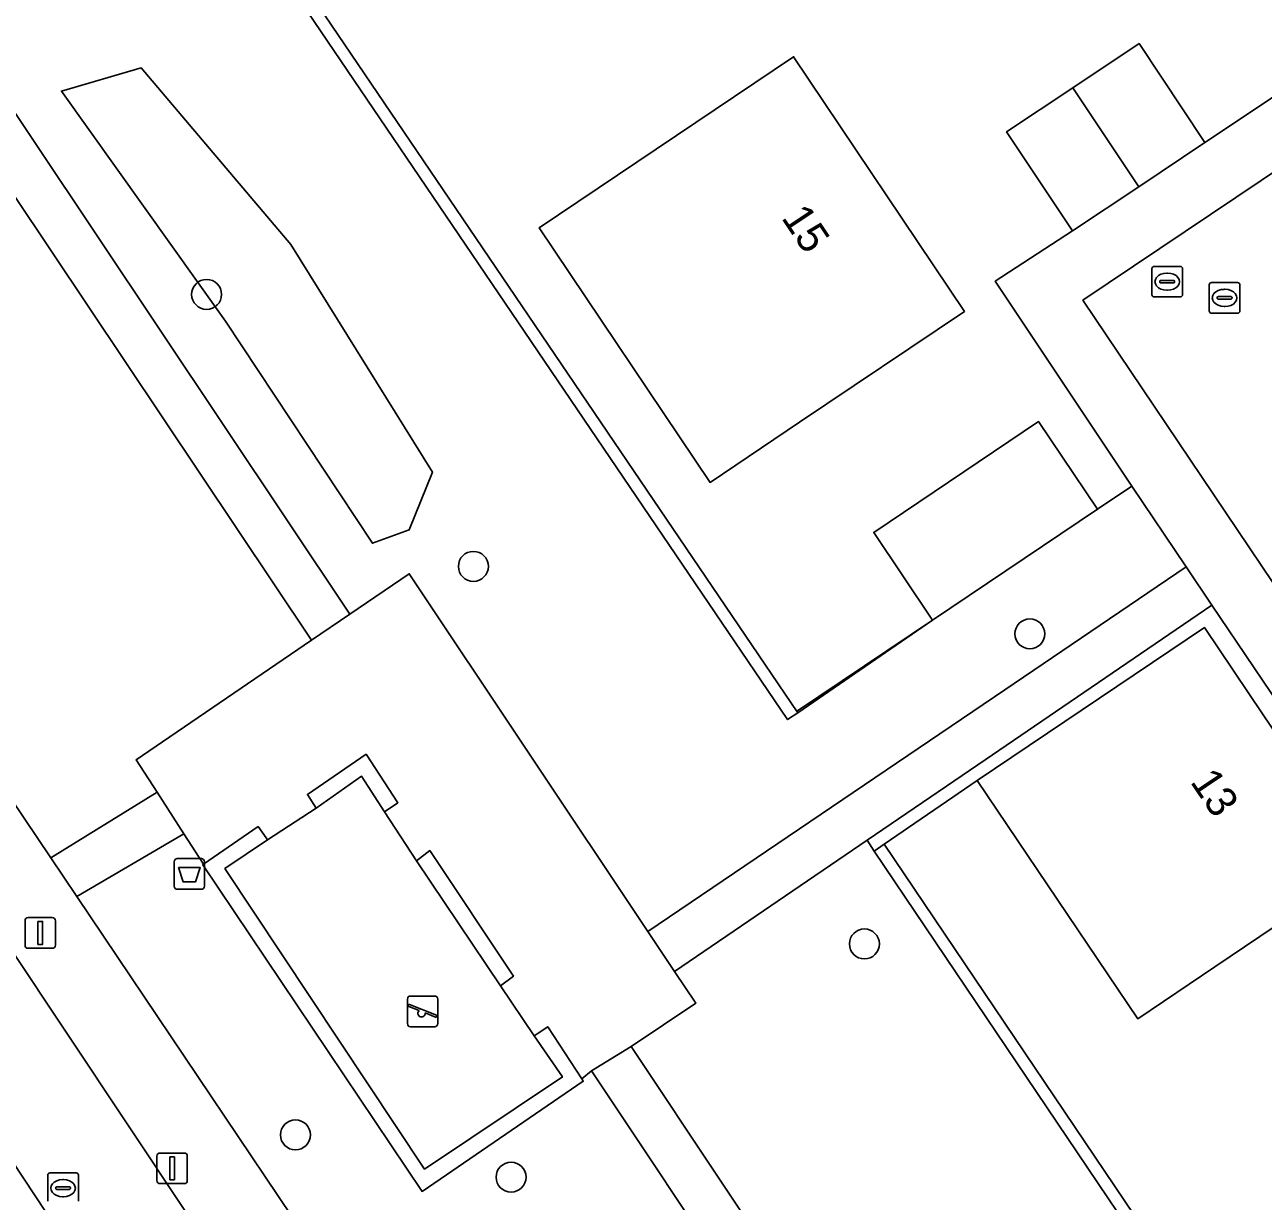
# Model space of a CAD drawing. Extents: x 158793 to 159888, y 384317 to 385256.
# Drawn here: x 158869.24 to 158909.67, y 384487.93 to 384526.35 of the extents above; entities that cross this region are included whole.
import ezdxf

# ---------------------------------------------------------------- set-up
doc = ezdxf.new("R2010")
doc.units = 0
for name, color, linetype in [('IMGEO_Afvalbak', 7, 'Continuous'), ('IMGEO_Boom', 7, 'Continuous'), ('IMGEO_Erf', 7, 'Continuous'), ('IMGEO_Groenvoorziening', 7, 'Continuous'), ('IMGEO_Haag', 7, 'Continuous'), ('IMGEO_Hek', 7, 'Continuous'), ('IMGEO_Lichtmast', 7, 'Continuous'), ('IMGEO_Pand', 7, 'Continuous'), ('IMGEO_Pand_nummerreeks', 7, 'Continuous'), ('IMGEO_Rijbaan_lokaal_open', 7, 'Continuous'), ('IMGEO_Rioolput', 7, 'Continuous'), ('IMGEO_Speelvoorziening', 7, 'Continuous'), ('IMGEO_Terreindeel_zand', 7, 'Continuous'), ('IMGEO_Voetpad_gesloten', 7, 'Continuous'), ('IMGEO_Voetpad_open', 7, 'Continuous')]:
    doc.layers.add(name, color=color, linetype=linetype)

msp = doc.modelspace()

# ---------------------------------------------------------------- linework, layer by layer
at = {"layer": 'IMGEO_Afvalbak'}
for p, q in [((158874.117, 384498.218), (158874.117, 384499.018)), ((158874.117, 384499.018), (158874.117, 384498.218)), ((158874.217, 384499.118), (158875.007, 384499.118)), ((158875.007, 384499.118), (158874.217, 384499.118)), ((158875.107, 384499.018), (158875.107, 384498.218)), ((158875.107, 384498.218), (158875.107, 384499.018)), ((158875.007, 384498.118), (158874.217, 384498.118)), ((158874.217, 384498.118), (158875.007, 384498.118))]:
    msp.add_line(p, q, dxfattribs=at)
msp.add_lwpolyline([(158874.26, 384498.832), (158874.964, 384498.832), (158874.815, 384498.362), (158874.409, 384498.362), (158874.26, 384498.832)], dxfattribs=at)
for centre, start, end in [((158874.217, 384499.018), 90, 180), ((158874.217, 384499.018), 90, 180), ((158875.007, 384499.018), 0, 90), ((158875.007, 384499.018), 360, 90), ((158874.217, 384498.218), 180, 270), ((158874.217, 384498.218), 180, 270), ((158875.007, 384498.218), 270, 0), ((158875.007, 384498.218), 270, 0)]:
    msp.add_arc(centre, 0.1, start, end, dxfattribs=at)
at = {"layer": 'IMGEO_Boom'}
for centre in [(158875.176, 384517.546), (158883.886, 384508.664), (158902.055, 384506.46), (158896.653, 384496.333), (158878.076, 384490.096), (158885.116, 384488.717)]:
    msp.add_circle(centre, 0.489, dxfattribs=at)
at = {"layer": 'IMGEO_Erf'}
for points in [[(158877.967, 384528.242), (158894.477, 384503.881), (158898.879, 384506.912), (158896.956, 384509.774), (158902.34, 384513.392), (158904.264, 384510.53), (158905.386, 384511.284), (158900.926, 384517.974), (158903.449, 384519.622), (158901.295, 384522.851), (158903.457, 384524.293), (158905.619, 384525.735), (158907.773, 384522.506), (158912.413, 384525.602)], [(158910.192, 384504.14), (158907.997, 384507.402), (158900.353, 384502.187), (158896.742, 384499.724), (158896.968, 384499.367), (158897.3, 384499.591), (158921.522, 384463.645)], [(158912.998, 384498.89), (158908.098, 384495.587), (158905.579, 384493.889), (158900.336, 384501.667), (158907.755, 384506.668), (158909.678, 384503.816)]]:
    msp.add_lwpolyline(points, dxfattribs=at)
msp.add_lwpolyline([(158899.918, 384516.989), (158894.538, 384513.372), (158891.615, 384511.408), (158886.031, 384519.716), (158894.342, 384525.31)], close=True, dxfattribs=at)
at = {"layer": 'IMGEO_Groenvoorziening'}
for points in [[(158901.243, 384504.636), (158907.161, 384508.645), (158905.386, 384511.284), (158904.264, 384510.53), (158898.879, 384506.912), (158894.477, 384503.881), (158894.144, 384503.66), (158877.404, 384528.36), (158877.743, 384528.574), (158888.595, 384535.724), (158889.013, 384535.927), (158888.254, 384537.037), (158882.889, 384544.918), (158863.336, 384531.857), (158865.398, 384528.749), (158879.85, 384507.099), (158881.792, 384508.421), (158889.585, 384496.738)], [(158894.477, 384503.881), (158877.967, 384528.242), (158888.815, 384535.39), (158888.595, 384535.724), (158877.743, 384528.574), (158877.404, 384528.36), (158894.144, 384503.66)], [(158865.235, 384526.226), (158863.696, 384528.417), (158862.048, 384531.017), (158852.808, 384524.835), (158853.475, 384523.852), (158870.092, 384499.142), (158873.56, 384501.288), (158872.872, 384502.351), (158873.287, 384502.633), (158878.605, 384506.252)], [(158881.795, 384509.857), (158882.549, 384511.736), (158877.927, 384519.171), (158873.039, 384524.947), (158870.436, 384524.188), (158875.797, 384516.677), (158880.598, 384509.418)], [(158880.598, 384509.418), (158875.797, 384516.677), (158870.436, 384524.188), (158873.039, 384524.947), (158877.927, 384519.171), (158882.549, 384511.736), (158881.795, 384509.857)], [(158878.753, 384500.771), (158880.231, 384501.817), (158880.988, 384500.643), (158881.419, 384500.945), (158880.382, 384502.528), (158878.467, 384501.216)], [(158877.163, 384499.736), (158877.118, 384499.8), (158876.859, 384500.165), (158875.08, 384498.942), (158875.049, 384498.921), (158882.212, 384488.25), (158887.474, 384491.846), (158887.423, 384491.924), (158886.312, 384493.626), (158885.964, 384493.396), (158885.871, 384493.335), (158886.795, 384491.989), (158882.291, 384488.979), (158875.776, 384498.796)], [(158887.744, 384492.184), (158887.423, 384491.924), (158887.474, 384491.846), (158882.212, 384488.25), (158875.049, 384498.921), (158875.08, 384498.942), (158874.438, 384499.934), (158870.941, 384497.878), (158881.479, 384482.208), (158894.861, 384462.092), (158899.795, 384465.299), (158902.522, 384467.035), (158901.089, 384469.279), (158902.4, 384470.174)], [(158896.968, 384499.367), (158896.742, 384499.724), (158890.455, 384495.434), (158891.147, 384494.396), (158889.033, 384492.988), (158903.675, 384470.99), (158904.679, 384471.634), (158908.235, 384466.094), (158907.413, 384465.525), (158919.526, 384447.205), (158920.531, 384447.916), (158923.564, 384443.5), (158922.484, 384442.767), (158936.63, 384421.601), (158938.756, 384422.968), (158939.926, 384421.125), (158946.632, 384425.614), (158946.657, 384425.631), (158929.396, 384451.245), (158929.729, 384451.467), (158929.876, 384451.565), (158921.676, 384463.747), (158921.522, 384463.645), (158921.188, 384463.426)], [(158882.033, 384499.049), (158884.771, 384494.96), (158885.193, 384495.28), (158882.461, 384499.383)], [(158897.3, 384499.591), (158896.968, 384499.367), (158921.188, 384463.426), (158921.522, 384463.645)]]:
    msp.add_lwpolyline(points, close=True, dxfattribs=at)
at = {"layer": 'IMGEO_Haag'}
for points in [[(158888.815, 384535.39), (158888.595, 384535.724), (158877.743, 384528.574), (158877.404, 384528.36), (158894.144, 384503.66), (158894.477, 384503.881), (158877.967, 384528.242)], [(158880.988, 384500.643), (158881.419, 384500.945), (158880.382, 384502.528), (158878.467, 384501.216), (158878.753, 384500.771), (158880.231, 384501.817)], [(158877.118, 384499.8), (158876.859, 384500.165), (158875.08, 384498.942), (158875.049, 384498.921), (158882.212, 384488.25), (158887.474, 384491.846), (158887.423, 384491.924), (158886.312, 384493.626), (158885.964, 384493.396), (158885.871, 384493.335), (158886.795, 384491.989), (158882.291, 384488.979), (158875.776, 384498.796), (158877.163, 384499.736)], [(158884.771, 384494.96), (158885.193, 384495.28), (158882.461, 384499.383), (158882.033, 384499.049)], [(158897.3, 384499.591), (158896.968, 384499.367), (158921.188, 384463.426), (158921.522, 384463.645)]]:
    msp.add_lwpolyline(points, close=True, dxfattribs=at)
at = {"layer": 'IMGEO_Hek'}
for points in [[(158898.879, 384506.912), (158894.436, 384503.927)], [(158900.336, 384501.667), (158897.3, 384499.591)]]:
    msp.add_lwpolyline(points, dxfattribs=at)
at = {"layer": 'IMGEO_Lichtmast'}
for p, q in [((158869.249, 384496.291), (158869.249, 384497.091)), ((158869.249, 384497.091), (158869.249, 384496.291)), ((158869.349, 384497.191), (158870.139, 384497.191)), ((158870.139, 384497.191), (158869.349, 384497.191)), ((158870.239, 384497.091), (158870.239, 384496.291)), ((158870.239, 384496.291), (158870.239, 384497.091)), ((158870.139, 384496.191), (158869.349, 384496.191)), ((158869.349, 384496.191), (158870.139, 384496.191)), ((158873.556, 384488.604), (158873.556, 384489.404)), ((158873.556, 384489.404), (158873.556, 384488.604)), ((158873.656, 384489.504), (158874.446, 384489.504)), ((158874.446, 384489.504), (158873.656, 384489.504)), ((158874.546, 384489.404), (158874.546, 384488.604)), ((158874.546, 384488.604), (158874.546, 384489.404)), ((158874.446, 384488.504), (158873.656, 384488.504)), ((158873.656, 384488.504), (158874.446, 384488.504))]:
    msp.add_line(p, q, dxfattribs=at)
for points in [[(158869.669, 384497.066), (158869.819, 384497.066), (158869.819, 384496.316), (158869.669, 384496.316), (158869.669, 384497.066)], [(158873.976, 384489.379), (158874.126, 384489.379), (158874.126, 384488.629), (158873.976, 384488.629), (158873.976, 384489.379)]]:
    msp.add_lwpolyline(points, dxfattribs=at)
for centre, start, end in [((158869.349, 384497.091), 90, 180), ((158869.349, 384497.091), 90, 180), ((158870.139, 384497.091), 0, 90), ((158870.139, 384497.091), 360, 90), ((158869.349, 384496.291), 180, 270), ((158869.349, 384496.291), 180, 270), ((158870.139, 384496.291), 270, 0), ((158870.139, 384496.291), 270, 0), ((158873.656, 384489.404), 90, 180), ((158873.656, 384489.404), 90, 180), ((158874.446, 384489.404), 0, 90), ((158874.446, 384489.404), 360, 90), ((158873.656, 384488.604), 180, 270), ((158873.656, 384488.604), 180, 270), ((158874.446, 384488.604), 270, 0), ((158874.446, 384488.604), 270, 0)]:
    msp.add_arc(centre, 0.1, start, end, dxfattribs=at)
at = {"layer": 'IMGEO_Pand'}
for points in [[(158903.457, 384524.293), (158905.611, 384521.064), (158907.773, 384522.506), (158905.619, 384525.735)], [(158894.538, 384513.372), (158899.918, 384516.989), (158894.342, 384525.31), (158886.031, 384519.716), (158891.615, 384511.408)], [(158903.457, 384524.293), (158901.295, 384522.851), (158903.449, 384519.622), (158905.611, 384521.064)], [(158902.34, 384513.392), (158896.956, 384509.774), (158898.879, 384506.912), (158904.264, 384510.53)], [(158909.678, 384503.816), (158907.755, 384506.668), (158900.336, 384501.667), (158905.579, 384493.889), (158908.098, 384495.587), (158912.998, 384498.89)]]:
    msp.add_lwpolyline(points, close=True, dxfattribs=at)
at = {"layer": 'IMGEO_Rijbaan_lokaal_open'}
for points in [[(158949.297, 384549.549), (158949.066, 384548.587), (158947.914, 384546.992), (158903.79, 384517.357), (158937.214, 384467.664), (158981.152, 384497.194)], [(158865.509, 384494.258), (158869.943, 384487.563), (158875.263, 384479.53), (158875.263, 384479.53), (158878.454, 384481.644), (158868.69, 384496.319), (158865.509, 384494.258)]]:
    msp.add_lwpolyline(points, dxfattribs=at)
at = {"layer": 'IMGEO_Rioolput'}
for p, q in [((158906.04, 384517.536), (158906.04, 384518.388)), ((158906.115, 384518.462), (158906.967, 384518.462)), ((158907.041, 384518.388), (158907.041, 384517.536)), ((158906.299, 384517.956), (158906.299, 384517.968)), ((158906.737, 384517.919), (158906.339, 384517.919)), ((158906.342, 384518.005), (158906.74, 384518.005)), ((158906.528, 384518.242), (158906.553, 384518.242)), ((158906.783, 384517.968), (158906.783, 384517.956)), ((158907.988, 384517.932), (158908.84, 384517.932)), ((158906.551, 384517.682), (158906.526, 384517.682)), ((158907.913, 384517.006), (158907.913, 384517.858)), ((158908.401, 384517.712), (158908.426, 384517.712)), ((158908.914, 384517.858), (158908.914, 384517.006)), ((158906.967, 384517.462), (158906.115, 384517.462)), ((158908.172, 384517.426), (158908.172, 384517.438)), ((158908.61, 384517.389), (158908.212, 384517.389)), ((158908.215, 384517.475), (158908.613, 384517.475)), ((158908.424, 384517.152), (158908.399, 384517.152)), ((158908.656, 384517.438), (158908.656, 384517.426)), ((158908.84, 384516.932), (158907.988, 384516.932)), ((158870.064, 384488.856), (158870.916, 384488.856)), ((158869.989, 384487.93), (158869.989, 384488.782)), ((158870.291, 384488.399), (158870.689, 384488.399)), ((158870.477, 384488.636), (158870.502, 384488.636)), ((158870.99, 384488.782), (158870.99, 384487.93)), ((158870.248, 384488.35), (158870.248, 384488.362)), ((158870.686, 384488.313), (158870.288, 384488.313)), ((158870.5, 384488.076), (158870.475, 384488.076)), ((158870.732, 384488.362), (158870.732, 384488.35))]:
    msp.add_line(p, q, dxfattribs=at)
for points in [[(158906.04, 384517.536), (158906.04, 384518.388)], [(158906.115, 384518.462), (158906.967, 384518.462)], [(158907.041, 384518.388), (158907.041, 384517.536)], [(158907.988, 384517.932), (158908.84, 384517.932)], [(158907.913, 384517.006), (158907.913, 384517.858)], [(158908.914, 384517.858), (158908.914, 384517.006)], [(158906.967, 384517.462), (158906.115, 384517.462)], [(158908.84, 384516.932), (158907.988, 384516.932)], [(158870.064, 384488.856), (158870.916, 384488.856)], [(158869.989, 384487.93), (158869.989, 384488.782)], [(158870.99, 384488.782), (158870.99, 384487.93)]]:
    msp.add_lwpolyline(points, dxfattribs=at)
for centre, radius, start, end in [((158906.117, 384518.386), 0.0765, 91.552, 178.448), ((158906.117, 384518.386), 0.0765, 91.552, 178.448), ((158906.965, 384518.386), 0.0765, 1.552, 88.448), ((158906.965, 384518.386), 0.0765, 1.552, 88.448), ((158906.339, 384517.965), 0.0403, 85.8775, 175.7526), ((158906.336, 384517.955), 0.0366, 178.938, 274.7102), ((158906.74, 384517.962), 0.043, 264.8664, 352.4533), ((158906.744, 384517.967), 0.0386, 1.7309, 96.639), ((158907.99, 384517.856), 0.0765, 91.552, 178.448), ((158907.99, 384517.856), 0.0765, 91.552, 178.448), ((158908.838, 384517.856), 0.0765, 1.552, 88.448), ((158908.838, 384517.856), 0.0765, 1.552, 88.448), ((158906.117, 384517.538), 0.0765, 181.552, 268.448), ((158906.117, 384517.538), 0.0765, 181.552, 268.448), ((158906.965, 384517.538), 0.0765, 271.552, 358.448), ((158906.965, 384517.538), 0.0765, 271.552, 358.448), ((158908.212, 384517.435), 0.0403, 85.8775, 175.7526), ((158908.209, 384517.425), 0.0366, 178.938, 274.7102), ((158908.613, 384517.432), 0.043, 264.8664, 352.4533), ((158908.617, 384517.437), 0.0386, 1.7309, 96.639), ((158907.99, 384517.008), 0.0765, 181.552, 268.448), ((158907.99, 384517.008), 0.0765, 181.552, 268.448), ((158908.838, 384517.008), 0.0765, 271.552, 358.448), ((158908.838, 384517.008), 0.0765, 271.552, 358.448), ((158870.066, 384488.78), 0.0765, 91.552, 178.448), ((158870.066, 384488.78), 0.0765, 91.552, 178.448), ((158870.914, 384488.78), 0.0765, 1.552, 88.448), ((158870.914, 384488.78), 0.0765, 1.552, 88.448), ((158870.288, 384488.359), 0.0403, 85.8775, 175.7526), ((158870.693, 384488.361), 0.0386, 1.7309, 96.639), ((158870.285, 384488.349), 0.0366, 178.938, 274.7102), ((158870.689, 384488.356), 0.043, 264.8664, 352.4533)]:
    msp.add_arc(centre, radius, start, end, dxfattribs=at)
for centre, major_axis, ratio, start_param, end_param in [((158906.527, 384517.962), (-0.387, 0.002), 0.722429, 4.712389, 7.853982), ((158906.552, 384517.962), (-0.39, 0.002), 0.717154, 1.570796, 4.712389), ((158908.4, 384517.432), (-0.387, 0.002), 0.722429, 4.712389, 7.853982), ((158908.425, 384517.432), (-0.39, 0.002), 0.717154, 1.570796, 4.712389), ((158870.476, 384488.356), (-0.387, 0.002), 0.722429, 4.712389, 7.853982), ((158870.501, 384488.356), (-0.39, 0.002), 0.717154, 1.570796, 4.712389)]:
    msp.add_ellipse(centre, major_axis=major_axis, ratio=ratio, start_param=start_param, end_param=end_param, dxfattribs=at)
at = {"layer": 'IMGEO_Speelvoorziening'}
for p, q in [((158881.733, 384493.73), (158881.733, 384494.53)), ((158881.733, 384494.53), (158881.733, 384493.73)), ((158881.833, 384494.63), (158882.623, 384494.63)), ((158882.623, 384494.63), (158881.833, 384494.63)), ((158882.723, 384494.53), (158882.723, 384493.73)), ((158882.723, 384493.73), (158882.723, 384494.53)), ((158882.116, 384494.158), (158881.777, 384494.295)), ((158881.802, 384494.355), (158882.678, 384494.002)), ((158882.654, 384493.942), (158882.314, 384494.079)), ((158882.623, 384493.63), (158881.833, 384493.63)), ((158881.833, 384493.63), (158882.623, 384493.63))]:
    msp.add_line(p, q, dxfattribs=at)
for centre, radius, start, end in [((158881.833, 384494.53), 0.1, 90, 180), ((158881.833, 384494.53), 0.1, 90, 180), ((158882.623, 384494.53), 0.1, 0, 90), ((158882.623, 384494.53), 0.1, 360, 90), ((158881.79, 384494.325), 0.0327, 68.078, 248.078), ((158882.195, 384494.068), 0.12, 130.9928, 5.1632), ((158881.833, 384493.73), 0.1, 180, 270), ((158881.833, 384493.73), 0.1, 180, 270), ((158882.623, 384493.73), 0.1, 270, 0), ((158882.623, 384493.73), 0.1, 270, 0), ((158882.666, 384493.972), 0.0327, 248.078, 68.078)]:
    msp.add_arc(centre, radius, start, end, dxfattribs=at)
at = {"layer": 'IMGEO_Terreindeel_zand'}
msp.add_lwpolyline([(158882.033, 384499.049), (158880.988, 384500.643), (158880.231, 384501.817), (158878.753, 384500.771), (158877.163, 384499.736), (158875.776, 384498.796), (158882.291, 384488.979), (158886.795, 384491.989), (158885.871, 384493.335), (158884.771, 384494.96)], close=True, dxfattribs=at)
at = {"layer": 'IMGEO_Voetpad_gesloten'}
msp.add_lwpolyline([(158874.438, 384499.934), (158873.56, 384501.288), (158870.092, 384499.142), (158870.941, 384497.878)], close=True, dxfattribs=at)
at = {"layer": 'IMGEO_Voetpad_open'}
for points in [[(158937.214, 384467.664), (158903.79, 384517.357), (158947.914, 384546.992)], [(158912.413, 384525.602), (158907.773, 384522.506), (158905.611, 384521.064), (158903.449, 384519.622), (158900.926, 384517.974), (158905.386, 384511.284), (158907.161, 384508.645), (158907.997, 384507.402), (158910.192, 384504.14)], [(158980.144, 384328.959), (158980.836, 384327.871), (158983.253, 384329.467), (158979.383, 384335.261), (158977.514, 384338.058), (158976.599, 384339.428), (158965.796, 384355.6), (158964.891, 384356.955), (158950.216, 384378.923), (158949.398, 384380.147), (158943.401, 384389.125), (158930.635, 384408.315), (158929.746, 384409.651), (158910.783, 384438.158), (158909.837, 384439.58), (158909.743, 384439.72), (158895.744, 384460.765), (158894.861, 384462.092), (158881.479, 384482.208), (158870.941, 384497.878), (158870.092, 384499.142), (158853.475, 384523.852)], [(158868.546, 384496.61), (158868.69, 384496.319), (158878.454, 384481.644), (158878.566, 384481.484)]]:
    msp.add_lwpolyline(points, dxfattribs=at)
for points in [[(158865.398, 384528.749), (158863.336, 384531.857), (158862.048, 384531.017), (158863.696, 384528.417), (158865.235, 384526.226), (158878.605, 384506.252), (158879.85, 384507.099)], [(158900.353, 384502.187), (158907.997, 384507.402), (158907.161, 384508.645), (158901.243, 384504.636), (158889.585, 384496.738), (158890.455, 384495.434), (158896.742, 384499.724)], [(158889.585, 384496.738), (158881.792, 384508.421), (158879.85, 384507.099), (158878.605, 384506.252), (158873.287, 384502.633), (158872.872, 384502.351), (158873.56, 384501.288), (158874.438, 384499.934), (158875.08, 384498.942), (158876.859, 384500.165), (158877.118, 384499.8), (158877.163, 384499.736), (158878.753, 384500.771), (158878.467, 384501.216), (158880.382, 384502.528), (158881.419, 384500.945), (158880.988, 384500.643), (158882.033, 384499.049), (158882.461, 384499.383), (158885.193, 384495.28), (158884.771, 384494.96), (158885.871, 384493.335), (158885.964, 384493.396), (158886.312, 384493.626), (158887.423, 384491.924), (158887.744, 384492.184), (158889.033, 384492.988), (158891.147, 384494.396), (158890.455, 384495.434)], [(158887.744, 384492.184), (158902.4, 384470.174), (158903.675, 384470.99), (158889.033, 384492.988)]]:
    msp.add_lwpolyline(points, close=True, dxfattribs=at)

# ---------------------------------------------------------------- texts
at = {"layer": 'IMGEO_Pand_nummerreeks'}
for s, rotation, p in [('15', 303.8279, (158893.921, 384520.047)), ('13', 303.8559, (158907.271, 384501.63))]:
    msp.add_text(s, height=1, rotation=rotation, dxfattribs=at).set_placement(p)

doc.saveas('drawing.dxf')
